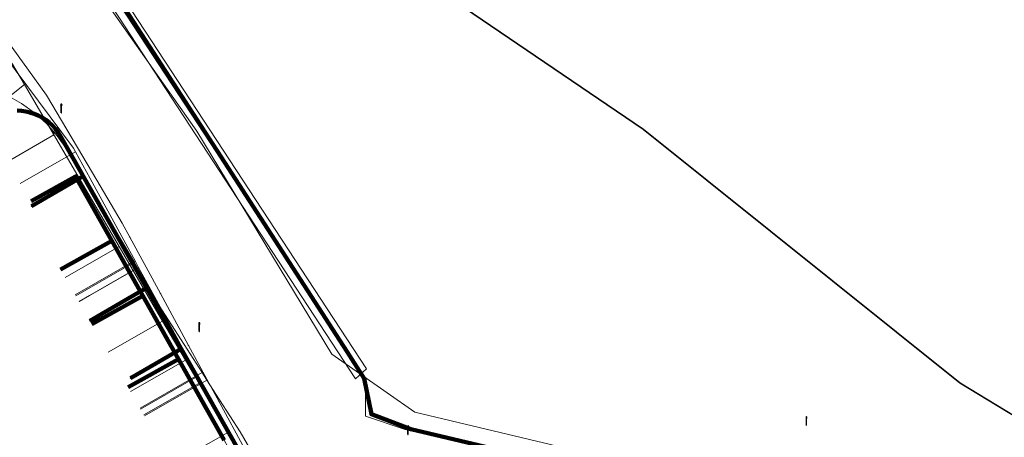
# Model space of a CAD drawing. Extents: x 152558 to 154479, y 462974 to 463683.
# Tile 531 of 638: x 153938 to 154028, y 463520 to 463558. Entities that reach past the tile are written whole.
import ezdxf
from ezdxf.lldxf.tags import DXFTag

# ---------------------------------------------------------------- set-up
doc = ezdxf.new("R2010")
doc.units = 0
doc.header["$LTSCALE"] = 0.2
doc.layers.get('0').update_dxf_attribs({"linetype": 'CONTINUOUS'})
for name, color, linetype, lineweight in [('B-RO-KL-DATA_COAXIAAL_7_ZIGGO BV-G', 90, 'KL-DATA-N', 18), ('B-RO-KL-DATA_HULPSTUK_KPN BV-S', 90, 'CONTINUOUS', 25), ('B-RO-KL-DATA_KABELBED_KPN BV-G', 90, 'CONTINUOUS', 100), ('B-RO-KL-DATA_KABELBED_ZIGGO BV-G', 90, 'CONTINUOUS', 100), ('B-RO-KL-DATA_REGGEFIBER OPERATOR BV-G', 90, 'KL-DATA-N', 18), ('B-RO-KL-DATA_T MOBILE NETHERLANDS BV-G', 90, 'KL-DATA-N', 18), ('B-RO-KL-ET_HS_50 KV_STEDIN NETBEHEER BV-G', 10, 'KL-HS-N', 18), ('B-RO-KL-ET_LS_400 V_STEDIN NETBEHEER BV-G', 190, 'KL-LS-N', 18), ('B-RO-KL-ET_LS_GEMEENTE AMERSFOORT-S', 190, 'CONTINUOUS', 25), ('B-RO-KL-GAS_LD_PE_32_0.1 BAR_STEDIN NETBEHEER BV-G', 50, 'KL-GAS-LD-N', 18), ('B-RO-KL-GAS_LD_PVC_110_0.1 BAR_STEDIN NETBEHEER BV-G', 50, 'KL-GAS-LD-N', 18), ('B-RO-KL-WATER_100_VITENS-G', 170, 'KL-WATER-N', 18), ('B-RO-KL-WATER_300_VITENS-G', 170, 'KL-WATER-N', 18), ('B-RO-KL-WATER_HULPSTUK_VITENS-S', 170, 'CONTINUOUS', 25), ('B-RO-OG-INFO_T MOBILE NETHERLANDS BV-G', 7, 'CONTINUOUS', 18)]:
    doc.layers.add(name, color=color, linetype=linetype, lineweight=lineweight)
doc.styles.add('NLCS-ISO', font='NLCS-ISO.ttf')
tags = doc.linetypes.add('KL-DATA-N', pattern='A,4,-1,[101,NLCS.SHX,S=0.5,R=0,X=0,Y=0],-1,4,-1,["D",Standard,S=1,R=0,X=-0.25,Y=-0.5],-1.5', length=12.5).pattern_tags.tags
tags[18] = DXFTag(74, 10)
tags = doc.linetypes.add('KL-GAS-LD-N', pattern='A,4,-1,[69,NLCS.SHX,S=0.5,R=0,X=0,Y=0],-1,4,-1,["L",Standard,S=1,R=0,X=0.25,Y=-0.5],-2', length=13).pattern_tags.tags
tags[18] = DXFTag(74, 10)
tags = doc.linetypes.add('KL-HS-N', pattern='A,4,-1,[103,NLCS.SHX,S=0.75,R=0,X=0,Y=0],-1,4,-1,["H",Standard,S=1,R=0,X=0,Y=-0.5],-2', length=13).pattern_tags.tags
tags[18] = DXFTag(74, 10)
tags = doc.linetypes.add('KL-LS-N', pattern='A,4,-1,[103,NLCS.SHX,S=0.75,R=0,X=0,Y=0],-1,4,-1,["L",Standard,S=1,R=0,X=0,Y=-0.5],-2', length=13).pattern_tags.tags
tags[18] = DXFTag(74, 10)
doc.linetypes.add('KL-WATER-N', pattern='A,7,-0.5,[168,NLCS.SHX,S=0.75,R=0,X=0.75,Y=0],-2', length=9.5)

# ---------------------------------------------------------------- blocks, each defined once
blk = doc.blocks.new('SKL-WTB_HULP_OVERIG-SO')
at = {"color": 0, "linetype": 'ByBlock', "lineweight": 18}
for points in [[(-0.14, 0.14), (0.14, -0.14)], [(0.14, 0.14), (-0.14, -0.14)]]:
    blk.add_lwpolyline(points, dxfattribs=at)
at = {"color": 0, "linetype": 'ByBlock', "lineweight": 18, "style": 'NLCS-ISO', "flags": 1}
for tag, p in [('TYPE', (1.5, 0)), ('OMSCHRIJVING', (1.5, -3)), ('LABEL', (1.5, -1.5))]:
    blk.add_attdef(tag, p, '', height=1, dxfattribs=at)
blk = doc.blocks.new('SKL-WTB_HULP_MOF-SO')
at = {"linetype": 'ByBlock', "lineweight": 18}
h = blk.add_hatch(color=0, dxfattribs=at)
h.dxf.hatch_style = 1
h.paths.add_polyline_path([(-0.5625, 0, 1), (0.5625, 0, 1)])
at = {"color": 0, "linetype": 'ByBlock', "lineweight": 18}
blk.add_circle((0, 0), 0.5625, dxfattribs=at)
at = {"color": 0, "linetype": 'ByBlock', "lineweight": 18, "style": 'NLCS-ISO', "flags": 1}
for tag, p in [('TYPE', (1.5, 0)), ('OMSCHRIJVING', (1.5, -3)), ('LABEL', (1.5, -1.5))]:
    blk.add_attdef(tag, p, '', height=1, dxfattribs=at)
blk = doc.blocks.new('SKL-ET_LS_MAST-SO')
for p, q in [((-0.05, 2.07), (0.05, 2.07)), ((-0.05, -2), (0.05, -2))]:
    blk.add_line(p, q)
for points in [[(-0.18, 1.76), (-0.22, 1.76), (-0.22, 1.84), (-0.18, 1.84), (-0.18, 1.79)], [(-0.18, 1.49), (-0.22, 1.49), (-0.22, 1.57), (-0.18, 1.57), (-0.18, 1.52)], [(-0.18, 1.79), (-0.05, 1.79)], [(-0.18, 1.76), (-0.05, 1.76)], [(-0.18, 1.52), (-0.05, 1.52)], [(-0.18, 1.49), (-0.05, 1.49)], [(-0.05, -2), (-0.05, 2.07)], [(0.05, -2), (0.05, 2.07)], [(0.18, 1.92), (0.05, 1.92)], [(0.18, 1.89), (0.05, 1.89)], [(0.18, 1.66), (0.05, 1.66)], [(0.18, 1.63), (0.05, 1.63)], [(0.18, 1.39), (0.05, 1.39)], [(0.18, 1.36), (0.05, 1.36)], [(0.18, 1.89), (0.22, 1.89), (0.22, 1.97), (0.18, 1.97), (0.18, 1.92)], [(0.18, 1.63), (0.22, 1.63), (0.22, 1.71), (0.18, 1.71), (0.18, 1.66)], [(0.18, 1.36), (0.22, 1.36), (0.22, 1.44), (0.18, 1.44), (0.18, 1.39)]]:
    blk.add_lwpolyline(points)

msp = doc.modelspace()

# ---------------------------------------------------------------- linework, layer by layer
at = {"layer": 'B-RO-KL-DATA_COAXIAAL_7_ZIGGO BV-G', "flags": 128}
for points in [[(153954.472, 463471.077), (153954.132, 463471.165), (153955.098, 463475.209), (153956.281, 463480.053), (153956.493, 463480.921), (153958.388, 463488.685), (153959.125, 463491.705), (153959.482, 463493.166), (153961.15, 463500), (153961.265, 463500.472), (153962.15, 463504.099), (153962.445, 463505.879), (153962.47, 463507.682), (153962.224, 463509.469), (153961.714, 463511.199), (153960.95, 463512.833), (153957.238, 463519.428), (153956.895, 463520.038), (153952.768, 463527.369), (153949.525, 463533.128), (153946.723, 463538.106), (153942.071, 463535.514)], [(153954.472, 463471.077), (153954.132, 463471.165), (153955.098, 463475.209), (153956.281, 463480.053), (153956.493, 463480.921), (153958.388, 463488.685), (153959.125, 463491.705), (153959.482, 463493.166), (153961.15, 463500), (153961.265, 463500.472), (153962.15, 463504.099), (153962.445, 463505.879), (153962.47, 463507.682), (153962.224, 463509.469), (153961.714, 463511.199), (153960.95, 463512.833), (153957.238, 463519.428), (153956.895, 463520.038), (153952.768, 463527.369), (153949.525, 463533.128), (153946.723, 463538.106), (153942.071, 463535.514)], [(153954.472, 463471.077), (153954.132, 463471.165), (153955.098, 463475.209), (153956.281, 463480.053), (153956.493, 463480.921), (153958.388, 463488.685), (153959.125, 463491.705), (153959.482, 463493.166), (153961.15, 463500), (153961.265, 463500.472), (153962.15, 463504.099), (153962.445, 463505.879), (153962.47, 463507.682), (153962.224, 463509.469), (153961.714, 463511.199), (153960.95, 463512.833), (153957.238, 463519.428), (153956.895, 463520.038), (153952.768, 463527.369), (153949.525, 463533.128), (153944.901, 463530.552)], [(153954.472, 463471.077), (153954.132, 463471.165), (153955.098, 463475.209), (153956.281, 463480.053), (153956.493, 463480.921), (153958.388, 463488.685), (153959.125, 463491.705), (153959.482, 463493.166), (153961.15, 463500), (153961.265, 463500.472), (153962.15, 463504.099), (153962.445, 463505.879), (153962.47, 463507.682), (153962.224, 463509.469), (153961.714, 463511.199), (153960.95, 463512.833), (153957.238, 463519.428), (153956.895, 463520.038), (153952.768, 463527.369), (153948.19, 463524.818)]]:
    msp.add_lwpolyline(points, dxfattribs=at)
at = {"layer": 'B-RO-KL-DATA_KABELBED_KPN BV-G', "flags": 128}
for points in [[(154028.321, 463507.585), (154000, 463514.651), (153987.728, 463517.714), (153973.819, 463521.03), (153970.241, 463522.374), (153969.583, 463525.612), (153968.032, 463528.038), (153956.597, 463545.766), (153938.203, 463574.172), (153928.39, 463589.495), (153926.83, 463591.832), (153925.316, 463594.189), (153921.524, 463597.29), (153921.536, 463598.849), (153918.949, 463602.309)], [(153938.131, 463549.916), (153938.528, 463549.896), (153938.921, 463549.841), (153939.308, 463549.752), (153939.686, 463549.63), (153940.052, 463549.475), (153940.403, 463549.288), (153940.737, 463549.072), (153941.05, 463548.828), (153941.341, 463548.557), (153941.607, 463548.262), (153941.846, 463547.945), (153942.057, 463547.608), (153943.929, 463544.303), (153944.117, 463543.973), (153949.864, 463533.83), (153952.726, 463528.778), (153952.993, 463528.307), (153960.6, 463514.881)], [(153943.929, 463544.303), (153944.117, 463543.973), (153939.438, 463541.254)], [(153949.864, 463533.83), (153944.714, 463530.859)], [(153952.726, 463528.778), (153952.993, 463528.307), (153948.401, 463525.648)]]:
    msp.add_lwpolyline(points, dxfattribs=at)
at = {"layer": 'B-RO-KL-DATA_KABELBED_ZIGGO BV-G', "flags": 128}
for points in [[(153939.405, 463541.711), (153943.431, 463543.954), (153946.723, 463538.106)], [(153942.071, 463535.514), (153946.723, 463538.106)], [(153946.723, 463538.106), (153949.525, 463533.128)], [(153944.901, 463530.552), (153949.525, 463533.128)], [(153949.525, 463533.128), (153952.768, 463527.369)], [(153948.19, 463524.818), (153952.768, 463527.369)], [(153952.768, 463527.369), (153956.895, 463520.038)]]:
    msp.add_lwpolyline(points, dxfattribs=at)
at = {"layer": 'B-RO-KL-DATA_REGGEFIBER OPERATOR BV-G', "flags": 128}
for points in [[(153913.026, 463588.512), (153917.76, 463582.722), (153919.9, 463579.922), (153924.934, 463573.097), (153927.032, 463570.267), (153933.956, 463559.624), (153934.595, 463558.796), (153937.716, 463554.144), (153938.807, 463552.275), (153943.634, 463544.003), (153947.383, 463537.578), (153951.323, 463530.823), (153953.389, 463527.284), (153957.224, 463520.71), (153957.853, 463519.633), (153960.041, 463515.881)], [(153913.026, 463588.512), (153917.76, 463582.722), (153919.9, 463579.922), (153924.934, 463573.097), (153927.032, 463570.267), (153933.653, 463560.089), (153933.956, 463559.624), (153934.595, 463558.796), (153937.716, 463554.144), (153938.807, 463552.275), (153943.634, 463544.003), (153947.383, 463537.578), (153951.323, 463530.823), (153953.389, 463527.284), (153957.224, 463520.71), (153957.853, 463519.633), (153960.041, 463515.881), (153962.853, 463511.062), (153963.464, 463508.781), (153963.928, 463507.049), (153963.644, 463504.785), (153962.325, 463498.485), (153961.455, 463494.997), (153960.239, 463491.303), (153958.397, 463483.786), (153957.944, 463479.606), (153954.985, 463469.052), (153954.244, 463465.148), (153952.646, 463458.358), (153950.63, 463450.133), (153949.515, 463446.123), (153948.072, 463437.827), (153948.288, 463436.438), (153948.3, 463434.376), (153940.971, 463408.585), (153940.791, 463406.717), (153943.917, 463405.672), (153971.356, 463397.31), (153978.673, 463395.463), (153980.116, 463395.147), (153991.663, 463391.417), (153993.633, 463390.453), (153994.742, 463390.094), (154001.128, 463388.088), (154001.433, 463388.121), (154003.47, 463388.264), (154020.522, 463383.048), (154027.112, 463381.043), (154033.511, 463379.079), (154061.449, 463370.399), (154064.988, 463369.251), (154070.922, 463367.467), (154071.858, 463367.076), (154075.578, 463364.2), (154086.819, 463361.31), (154106.391, 463351.737), (154132.83, 463340.54), (154137.035, 463338.803), (154137.709, 463338.569), (154138.277, 463338.371), (154144.3, 463334.72), (154145.009, 463333.632), (154146.493, 463332.615), (154147.287, 463331.526), (154147.807, 463330.658), (154150.955, 463329.127), (154158.381, 463325.878), (154163.778, 463321.905), (154165.175, 463321.095), (154199.219, 463301.799), (154200.484, 463300.773), (154200.571, 463300.703), (154200.751, 463300.405), (154202.614, 463298.367), (154204.327, 463296.233), (154206.144, 463293.969), (154208.533, 463292.484), (154210.327, 463290.627), (154214.051, 463287.018), (154216.8, 463284.074), (154220.134, 463280.74), (154224.551, 463278.522), (154230.35, 463272.055), (154233.354, 463268.951), (154237.519, 463264.418), (154238.083, 463263.804), (154240.863, 463260.285), (154247.202, 463252.446), (154251.117, 463247.66), (154253.437, 463245.444), (154256.055, 463242.323), (154262.177, 463235.067), (154264.7, 463231.812), (154270.615, 463224.492), (154271.487, 463223.729), (154274.37, 463220.367), (154276.645, 463217.464), (154276.595, 463217.282), (154277.779, 463215.646), (154282.304, 463211.067), (154289.107, 463203.391), (154289.983, 463202.227), (154293.428, 463198.113), (154296.69, 463194.483), (154300.357, 463189.855), (154305.54, 463183.689), (154307.739, 463180.917), (154307.896, 463180.72), (154313.53, 463173.874), (154313.622, 463173.741), (154316.339, 463170.504), (154320.528, 463165.57), (154322.36, 463163.464), (154324.992, 463160.503), (154326.192, 463158.752), (154329.288, 463154.993), (154331.805, 463152.468), (154333.713, 463149.321), (154334.283, 463148.44), (154334.541, 463147.292), (154334.812, 463147.033), (154329.172, 463139.667), (154323.933, 463133.834), (154323.157, 463133.017), (154321.935, 463131.325), (154318.633, 463125.879), (154317.325, 463123.722), (154314.87, 463119.347), (154310.957, 463111.007), (154310.969, 463111.017), (154309.104, 463106.328), (154306.068, 463098.881), (154304.322, 463094.507), (154301.175, 463084.112), (154300.364, 463081.57), (154299.19, 463076.336), (154297.502, 463066.468), (154295.862, 463060.47), (154295.325, 463056.67), (154294.354, 463050.162), (154294.347, 463048.617), (154292.094, 463027.261), (154292.751, 463021.483), (154292.716, 463020.645), (154293.38, 463017.418), (154294.812, 463010.982), (154294.759, 463003.827), (154295.336, 463003.563), (154303.867, 463000.732), (154307.831, 463001.078), (154316.275, 463004.819), (154316.846, 463004.763), (154326.456, 462982.209)], [(153912.644, 463523.922), (153914.479, 463529.441), (153915.405, 463531.73), (153916.095, 463532.827), (153916.828, 463533.591), (153917.477, 463534.26), (153925.034, 463540.724), (153934.644, 463548.98), (153935.985, 463550.057), (153938.807, 463552.275), (153943.634, 463544.003)], [(153939.441, 463541.654), (153943.634, 463544.003)], [(153943.634, 463544.003), (153947.383, 463537.578)], [(153942.502, 463534.787), (153947.383, 463537.578)], [(153947.383, 463537.578), (153951.323, 463530.823)], [(153946.383, 463527.998), (153951.323, 463530.823)], [(153951.323, 463530.823), (153953.389, 463527.284)], [(153948.417, 463524.441), (153953.389, 463527.284)], [(153953.389, 463527.284), (153957.224, 463520.71), (153952.195, 463517.834)]]:
    msp.add_lwpolyline(points, dxfattribs=at)
at = {"layer": 'B-RO-KL-DATA_T MOBILE NETHERLANDS BV-G', "flags": 128}
msp.add_lwpolyline([(153918.949, 463602.309), (153922.3, 463597.9), (153969.7, 463525.5), (153969.7, 463522.2), (153973.3, 463521), (153987.6, 463517.9), (154000, 463515), (154028.8, 463508.2), (154058, 463501.2), (154066.3, 463500), (154070.1, 463499.4), (154085.3, 463499.7), (154098.4, 463499.4), (154101.8, 463500), (154104.7, 463500.7), (154107.5, 463501.5), (154110.3, 463502.6), (154113, 463503.7), (154115.7, 463505.1), (154117.3, 463505.9)], dxfattribs=at)
at = {"layer": 'B-RO-KL-ET_HS_50 KV_STEDIN NETBEHEER BV-G', "flags": 128}
for points in [[(154347.111, 463480.347), (154336.294, 463489.675), (154331.78, 463495.489), (154327.686, 463498.657), (154321.071, 463504.065), (154280.105, 463544.755), (154277.951, 463548.114), (154271.805, 463552.222), (154265.347, 463554.518), (154193.877, 463529.351), (154172.884, 463521.84), (154142.869, 463511.309), (154138.967, 463509.878), (154134.648, 463508.612), (154131.99, 463508.597), (154122.657, 463504.975), (154105.773, 463498.737), (154102.319, 463497.763), (154098.821, 463497.011), (154095.282, 463496.485), (154091.716, 463496.184), (154088.139, 463496.11), (154087.087, 463496.132), (154086.033, 463496.177), (154084.981, 463496.244), (154083.931, 463496.335), (154082.864, 463496.449), (154080.371, 463496.938), (154074.936, 463498.051), (154066.844, 463499.893), (154064.554, 463501.063), (154060.812, 463502.582), (154023.562, 463525.23), (153994.896, 463548.25), (153972.963, 463563.181), (153964.598, 463569.519), (153962.201, 463569.449)], [(154350.638, 463477.239), (154336.261, 463489.637), (154331.744, 463495.453), (154327.655, 463498.618), (154321.045, 463504.021), (154280.066, 463544.723), (154277.915, 463548.078), (154271.782, 463552.177), (154265.347, 463554.465), (154193.894, 463529.304), (154172.901, 463521.793), (154142.886, 463511.262), (154138.983, 463509.83), (154134.655, 463508.562), (154131.999, 463508.547), (154122.675, 463504.928), (154105.787, 463498.689), (154102.331, 463497.714), (154098.83, 463496.962), (154095.288, 463496.435), (154091.719, 463496.134), (154088.139, 463496.06), (154087.085, 463496.082), (154086.03, 463496.127), (154084.977, 463496.194), (154083.926, 463496.285), (154082.857, 463496.4), (154080.361, 463496.889), (154074.925, 463498.002), (154066.827, 463499.846), (154064.533, 463501.017), (154060.789, 463502.537), (154023.533, 463525.189), (153994.866, 463548.21), (153972.934, 463563.14), (153964.582, 463569.469), (153963.899, 463569.449)]]:
    msp.add_lwpolyline(points, dxfattribs=at)
at = {"layer": 'B-RO-KL-ET_LS_400 V_STEDIN NETBEHEER BV-G', "flags": 128}
for points in [[(153942.854, 463422.874), (153945.087, 463431.825), (153945.124, 463431.974), (153948.329, 463444.822), (153949.057, 463447.741), (153950.348, 463452.918), (153950.866, 463454.993), (153951.161, 463456.2), (153951.446, 463457.425), (153951.801, 463458.953), (153953.227, 463465.087), (153953.961, 463468.241), (153954.433, 463470.271), (153955.371, 463474.302), (153956.25, 463478.081), (153957.625, 463483.993), (153958.109, 463486.076), (153958.246, 463486.663), (153958.831, 463489.178), (153959.696, 463492.897), (153960.207, 463495.091), (153961.227, 463499.476), (153961.257, 463499.549), (153962.992, 463503.699), (153963.533, 463505.238), (153963.82, 463506.843), (153963.825, 463507.16), (153963.847, 463508.473), (153963.613, 463510.086), (153963.124, 463511.641), (153962.279, 463513.576), (153961.827, 463514.418), (153960.218, 463517.414), (153959.337, 463519.054), (153958.336, 463520.786), (153956.475, 463523.691), (153955.33, 463525.479), (153954.898, 463526.153), (153952.996, 463529.122), (153950.987, 463532.259), (153950.428, 463533.238), (153949.056, 463535.643), (153948.709, 463536.252), (153947.416, 463538.427), (153944.427, 463543.434), (153942.626, 463546.451), (153941.782, 463547.643), (153941.434, 463548.034), (153940.811, 463548.734), (153939.725, 463549.711), (153938.537, 463550.561), (153937.262, 463551.275)], [(153936.784, 463543.276), (153936.032, 463544.574), (153941.456, 463547.715), (153941.434, 463548.034)], [(153943.4, 463533.216), (153948.709, 463536.252)], [(153944.703, 463533.154), (153949.056, 463535.643)], [(153943.748, 463532.609), (153944.703, 463533.154)], [(153949.674, 463522.244), (153955.33, 463525.479)], [(153950.492, 463523.633), (153954.898, 463526.153)], [(153949.276, 463522.938), (153950.492, 463523.633)]]:
    msp.add_lwpolyline(points, dxfattribs=at)
at = {"layer": 'B-RO-KL-GAS_LD_PE_32_0.1 BAR_STEDIN NETBEHEER BV-G', "flags": 128}
for points in [[(153938.429, 463543.304), (153943.429, 463546.189)], [(153943.45, 463533.129), (153948.858, 463536.222)], [(153943.748, 463532.609), (153949.146, 463535.694)], [(153949.326, 463522.851), (153954.524, 463525.823)], [(153949.624, 463522.331), (153954.811, 463525.297)]]:
    msp.add_lwpolyline(points, dxfattribs=at)
at = {"layer": 'B-RO-KL-GAS_LD_PVC_110_0.1 BAR_STEDIN NETBEHEER BV-G', "flags": 128}
msp.add_lwpolyline([(153933.706, 463559.3), (153943.252, 463546.513), (153943.429, 463546.189), (153944.748, 463543.767), (153947.802, 463538.161), (153948.858, 463536.222), (153949.146, 463535.694), (153950.589, 463533.045), (153953.147, 463528.35), (153954.524, 463525.823), (153954.811, 463525.297), (153955.935, 463523.234), (153958.265, 463518.959), (153959.671, 463516.378), (153961.692, 463512.67)], dxfattribs=at)
at = {"layer": 'B-RO-KL-WATER_100_VITENS-G', "flags": 128}
msp.add_lwpolyline([(153961.765, 463513.679), (153958.766, 463519.211), (153956.444, 463523.494), (153953.667, 463528.615), (153951.118, 463533.317), (153948.341, 463538.438), (153947.658, 463539.698), (153944.966, 463544.274), (153940.816, 463551.33), (153936.589, 463557.152)], dxfattribs=at)
at = {"layer": 'B-RO-KL-WATER_300_VITENS-G', "flags": 128}
msp.add_lwpolyline([(153917.647, 463599.276), (153923.688, 463591.447), (153946.87, 463558.794), (153954.425, 463548.046), (153966.656, 463527.834), (153974.18, 463522.559), (154000.02, 463516.395), (154065.408, 463500), (154081.947, 463495.905), (154096.97, 463496.046), (154109.466, 463499.991), (154122.145, 463503.616), (154126.268, 463500.85), (154126.63, 463500.008), (154128.66, 463495.285), (154129.121, 463494.131)], dxfattribs=at)
at = {"layer": 'B-RO-OG-INFO_T MOBILE NETHERLANDS BV-G', "flags": 128}
msp.add_lwpolyline([(153923.1, 463597.7), (153922.1, 463597), (153968.8, 463525.6), (153969.8, 463526.5), (153923.1, 463597.8)], dxfattribs=at)

# ---------------------------------------------------------------- block references
at = {"layer": 'B-RO-KL-DATA_HULPSTUK_KPN BV-S', "xscale": 0.2, "yscale": 0.2, "zscale": 0.2}
for name, p in [('SKL-WTB_HULP_MOF-SO', (153943.929, 463544.303)), ('SKL-WTB_HULP_OVERIG-SO', (153943.929, 463544.303)), ('SKL-WTB_HULP_OVERIG-SO', (153939.438, 463541.254)), ('SKL-WTB_HULP_MOF-SO', (153949.864, 463533.83)), ('SKL-WTB_HULP_OVERIG-SO', (153949.864, 463533.83)), ('SKL-WTB_HULP_OVERIG-SO', (153944.714, 463530.859)), ('SKL-WTB_HULP_MOF-SO', (153952.726, 463528.778)), ('SKL-WTB_HULP_OVERIG-SO', (153952.726, 463528.778)), ('SKL-WTB_HULP_OVERIG-SO', (153948.401, 463525.648))]:
    msp.add_blockref(name, p, dxfattribs=at)
at = {"layer": 'B-RO-KL-ET_LS_GEMEENTE AMERSFOORT-S', "xscale": 0.2, "yscale": 0.2, "zscale": 0.2}
for p in [(153942.144, 463550.118), (153954.657, 463530.274), (154009.645, 463521.747), (153973.54, 463520.924)]:
    msp.add_blockref('SKL-ET_LS_MAST-SO', p, dxfattribs=at)
at = {"layer": 'B-RO-KL-WATER_HULPSTUK_VITENS-S', "xscale": 0.2, "yscale": 0.2, "zscale": 0.2}
for p in [(153944.966, 463544.274), (153948.341, 463538.438), (153951.118, 463533.317), (153953.667, 463528.615), (153956.444, 463523.494)]:
    msp.add_blockref('SKL-WTB_HULP_OVERIG-SO', p, dxfattribs=at)

doc.saveas('drawing.dxf')
